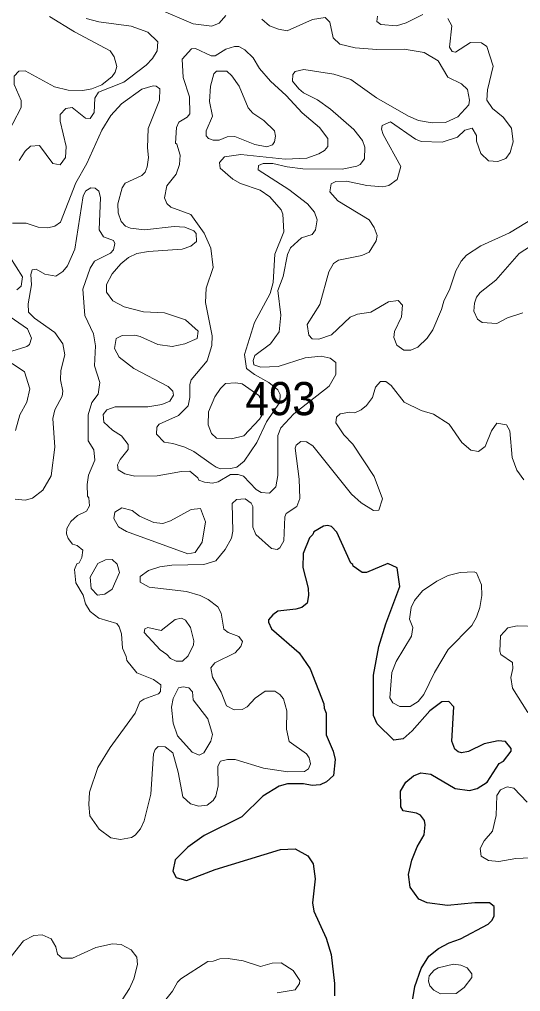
# Model space of a CAD drawing. Extents: x 763.2 to 816.8, y 7896.5 to 7952.7.
# Drawn here: x 808.579 to 810.993, y 7922.705 to 7927.387 of the extents above; entities that cross this region are included whole.
import ezdxf

# ---------------------------------------------------------------- set-up
doc = ezdxf.new("R2010")
doc.units = 0
doc.header["$LTSCALE"] = 0.064
doc.layers.add('1', color=7, linetype='Continuous', lineweight=25)
doc.layers.add('2', color=7, linetype='Continuous', lineweight=13)
doc.layers.add('21', color=7, linetype='Continuous')

msp = doc.modelspace()

# ---------------------------------------------------------------- linework, layer by layer
at = {"layer": '1'}
for points in [[(810.4729, 7922.6606), (810.4831, 7922.7293), (810.5146, 7922.8156), (810.5502, 7922.8749), (810.5975, 7922.9127), (810.648, 7922.9397), (810.7031, 7922.9593), (810.8362, 7923.03), (810.8541, 7923.0463), (810.8653, 7923.0672), (810.8648, 7923.1147), (810.8427, 7923.1318), (810.7723, 7923.1319), (810.6408, 7923.1189), (810.5422, 7923.1316), (810.5028, 7923.1501), (810.4609, 7923.2078), (810.4537, 7923.2681), (810.4693, 7923.3368), (810.4952, 7923.4013), (810.5285, 7923.46), (810.5339, 7923.5082), (810.53, 7923.5285), (810.5101, 7923.5542), (810.4912, 7923.5641), (810.4272, 7923.5746), (810.4156, 7923.5946), (810.4143, 7923.6691), (810.4403, 7923.7125), (810.4776, 7923.7442), (810.5127, 7923.7574), (810.5604, 7923.7521), (810.6782, 7923.6832), (810.7459, 7923.6726), (810.7844, 7923.6827), (810.8322, 7923.7131), (810.8903, 7923.8032), (810.9106, 7923.8144), (810.9474, 7923.8625), (810.9479, 7923.8756), (810.9205, 7923.9085), (810.8849, 7923.9123), (810.8174, 7923.8978), (810.7426, 7923.8612), (810.7082, 7923.8551), (810.692, 7923.8589), (810.6768, 7923.872), (810.6622, 7923.9101), (810.6716, 7924.0767), (810.6465, 7924.1013), (810.6128, 7924.0995), (810.5549, 7924.0565), (810.4709, 7923.9612), (810.4273, 7923.9225), (810.3823, 7923.9147), (810.3016, 7923.9938), (810.2843, 7924.034), (810.2851, 7924.2292), (810.3104, 7924.366), (810.3438, 7924.4762), (810.4104, 7924.6554), (810.3986, 7924.7456), (810.3532, 7924.7666), (810.2512, 7924.7229), (810.23, 7924.723), (810.1865, 7924.7534), (810.1848, 7924.7623), (810.176, 7924.7673), (810.1074, 7924.9167), (810.0825, 7924.9438), (810.0622, 7924.9492), (810.0442, 7924.9461), (809.9967, 7924.9194), (809.9926, 7924.9063), (809.9759, 7924.8899), (809.9455, 7924.8146), (809.9442, 7924.7466), (809.9703, 7924.647), (809.9717, 7924.6125), (809.9648, 7924.5761), (809.9389, 7924.5551), (809.911, 7924.5458), (809.823, 7924.537)], [(809.823, 7924.537), (809.799, 7924.5198), (809.7786, 7924.4948), (809.778, 7924.4833), (809.7933, 7924.451), (809.9258, 7924.3364)], [(809.9258, 7924.3364), (809.9791, 7924.2592), (810.0455, 7924.0904), (810.0467, 7924.0696), (810.0571, 7924.0461), (810.0561, 7923.9415), (810.09, 7923.8631), (810.1, 7923.823), (810.0918, 7923.7457), (810.0579, 7923.7142), (810.0277, 7923.7006), (809.9883, 7923.6973), (809.9471, 7923.7054), (809.8708, 7923.7053), (809.8306, 7923.6939), (809.7517, 7923.6462), (809.6508, 7923.5456), (809.4697, 7923.4559), (809.3908, 7923.4001), (809.3299, 7923.3388), (809.3179, 7923.2838), (809.3335, 7923.2533), (809.3838, 7923.2404), (809.5217, 7923.2929), (809.8371, 7923.3882), (809.9075, 7923.3929), (809.9679, 7923.3588), (809.9941, 7923.3203), (810.003, 7923.2478), (809.99, 7923.132), (809.9967, 7923.0914), (810.0559, 7922.9618), (810.0804, 7922.8829), (810.097, 7922.7431), (810.0962, 7922.6847)]]:
    msp.add_lwpolyline(points, dxfattribs=at)
at = {"layer": '2'}
for points in [[(809.2513, 7927.4361), (809.4155, 7927.3662), (809.5059, 7927.3541), (809.5406, 7927.3684), (809.574, 7927.4048)], [(810.5216, 7927.4098), (810.4413, 7927.37), (810.3944, 7927.3553), (810.3194, 7927.3616), (810.3012, 7927.3769), (810.3038, 7927.4026)], [(808.7247, 7927.4004), (808.8452, 7927.3272), (809.016, 7927.2361), (809.036, 7927.2071), (809.0477, 7927.1601), (809.0409, 7927.1324), (809.0255, 7927.1112), (808.9759, 7927.0714), (808.9285, 7927.0526), (808.8846, 7927.0449), (808.8135, 7927.0465), (808.7475, 7927.0613), (808.6071, 7927.1385), (808.576, 7927.1371), (808.5541, 7927.1127), (808.5536, 7927.074), (808.5879, 7926.9955), (808.588, 7926.9633), (808.4255, 7926.6537), (808.3645, 7926.4927), (808.337, 7926.4473), (808.3172, 7926.4272)], [(808.5784, 7926.7072), (808.6062, 7926.7523), (808.6333, 7926.7769), (808.6761, 7926.7801), (808.7396, 7926.6935), (808.7757, 7926.6871), (808.8016, 7926.7218), (808.8049, 7926.7739), (808.7755, 7926.897), (808.7756, 7926.9291), (808.803, 7926.9582), (808.8339, 7926.9625), (808.8979, 7926.9118), (808.9203, 7926.909), (808.9385, 7926.9378), (808.9429, 7927.0073), (808.9597, 7927.0365), (809.0816, 7927.0847), (809.19, 7927.1656), (809.2207, 7927.1981), (809.242, 7927.2355), (809.2451, 7927.2791), (809.198, 7927.3249), (809.1173, 7927.3537), (808.9618, 7927.3747), (808.901, 7927.3915)], [(809.7461, 7927.3881), (809.7835, 7927.3553), (809.8266, 7927.3392), (809.8682, 7927.3324), (809.991, 7927.3864), (810.0521, 7927.3963), (810.0736, 7927.3727), (810.0909, 7927.2985), (810.122, 7927.2682), (810.1955, 7927.2505), (810.2999, 7927.2421), (810.432, 7927.2437), (810.528, 7927.227), (810.5958, 7927.1865), (810.6417, 7927.108)], [(810.8309, 7926.9978), (810.833, 7927.0474), (810.8608, 7927.1617), (810.8303, 7927.2558), (810.8042, 7927.2738), (810.7519, 7927.2749), (810.6792, 7927.2294), (810.6636, 7927.2329), (810.6508, 7927.2526), (810.662, 7927.3564), (810.6427, 7927.3908)], [(810.6905, 7926.9177), (810.6304, 7926.8899), (810.5668, 7926.8888), (810.501, 7926.9003), (810.453, 7926.9209), (810.2986, 7927.0096), (810.175, 7927.0976), (810.0929, 7927.1238), (809.9495, 7927.145), (809.9064, 7927.1364), (809.8958, 7927.1209), (809.8945, 7927.0891), (809.924, 7927.052), (809.9467, 7927.0338), (810.0146, 7926.9988), (810.0774, 7926.9537), (810.1903, 7926.8558), (810.2319, 7926.8036), (810.2429, 7926.772), (810.2418, 7926.7156), (810.2198, 7926.6887), (810.2037, 7926.6799), (810.1337, 7926.6662), (809.9442, 7926.6669), (809.869, 7926.6763), (809.8003, 7926.6931), (809.753, 7926.6931), (809.7312, 7926.6838), (809.729, 7926.6623), (809.8771, 7926.5668), (809.9664, 7926.498), (810.0005, 7926.4586), (810.0128, 7926.4222), (810.0054, 7926.3732), (809.9885, 7926.3503), (809.9376, 7926.3346), (809.884, 7926.2866), (809.8696, 7926.2546), (809.8499, 7926.1479), (809.8241, 7926.0812), (809.8387, 7925.9629), (809.8305, 7925.882), (809.7882, 7925.8242), (809.7123, 7925.7678), (809.7041, 7925.7445), (809.7082, 7925.7237), (809.7425, 7925.7121), (809.8246, 7925.7155), (809.9555, 7925.7563), (810.0318, 7925.7647), (810.0764, 7925.7548), (810.1032, 7925.7342), (810.1028, 7925.6762), (810.0714, 7925.6209), (809.9004, 7925.4864), (809.8377, 7925.4197), (809.824, 7925.3835), (809.8239, 7925.1903), (809.8142, 7925.1358), (809.7837, 7925.1044), (809.7428, 7925.1086), (809.7198, 7925.1226), (809.6576, 7925.1863), (809.633, 7925.1954), (809.5961, 7925.1942), (809.5371, 7925.1593), (809.5092, 7925.1534), (809.4704, 7925.1579), (809.4434, 7925.1681), (809.4392, 7925.1792), (809.4, 7925.2107), (809.3605, 7925.209), (809.2429, 7925.1878), (809.1344, 7925.1862), (809.0873, 7925.1979), (809.0555, 7925.2171), (809.0516, 7925.2408), (809.0641, 7925.2672), (809.1035, 7925.3154), (809.1035, 7925.3399), (809.071, 7925.382), (809.028, 7925.4084), (808.9853, 7925.4468), (808.9827, 7925.4845), (809.0003, 7925.5059), (809.0398, 7925.5213), (809.1969, 7925.5211), (809.2652, 7925.5329), (809.3035, 7925.5482), (809.3208, 7925.5763), (809.3188, 7925.5958), (809.2963, 7925.6185), (809.1307, 7925.7049), (809.0591, 7925.7595), (809.0373, 7925.8025)], [(810.6417, 7927.108), (810.708, 7927.0759), (810.7367, 7927.0491), (810.7474, 7926.9975), (810.7441, 7926.9761), (810.6905, 7926.9177)], [(809.2455, 7925.8205), (809.3145, 7925.8108), (809.3765, 7925.8243), (809.4357, 7925.8503), (809.4401, 7925.8852), (809.3798, 7925.9406), (809.2783, 7925.9732), (809.1764, 7925.9783), (809.083, 7926.0017), (809.0283, 7926.0316), (808.9992, 7926.0729), (808.9991, 7926.1106), (809.0253, 7926.1607), (809.0679, 7926.21), (809.1042, 7926.2395), (809.1443, 7926.2592), (809.2013, 7926.2689), (809.3629, 7926.2797), (809.4042, 7926.2952), (809.4326, 7926.3176), (809.4304, 7926.3549), (809.4184, 7926.3681), (809.3756, 7926.3857), (809.3243, 7926.389), (809.1823, 7926.3727), (809.1141, 7926.381), (809.0908, 7926.3915), (809.0694, 7926.414), (809.0551, 7926.4559), (809.0535, 7926.4982), (809.0734, 7926.5754), (809.0885, 7926.5976), (809.1693, 7926.6353), (809.184, 7926.6515), (809.1945, 7926.6768), (809.201, 7926.7212), (809.1962, 7926.768), (809.1995, 7926.8608), (809.2533, 7926.9982), (809.255, 7927.0529), (809.2383, 7927.0649), (809.2226, 7927.0675), (809.169, 7927.0515), (809.0716, 7926.9808), (809.0187, 7926.9232), (808.9768, 7926.8529), (808.9036, 7926.6931), (808.8504, 7926.5997), (808.7771, 7926.4095), (808.7505, 7926.3902), (808.7156, 7926.3826), (808.6697, 7926.386), (808.612, 7926.4055), (808.5461, 7926.4055)], [(810.9424, 7926.7451), (810.9577, 7926.7976), (810.9493, 7926.8627), (810.9086, 7926.9166), (810.8576, 7926.9582), (810.8309, 7926.9978)], [(811.0578, 7926.4307), (810.9388, 7926.3582), (810.8007, 7926.2957), (810.7328, 7926.251), (810.7062, 7926.2225), (810.6812, 7926.1759), (810.6527, 7926.0898), (810.6227, 7926.0292), (810.6125, 7925.9891), (810.5703, 7925.8918), (810.5432, 7925.8513), (810.4984, 7925.8081), (810.4635, 7925.7942), (810.4298, 7925.7945), (810.3961, 7925.8177), (810.3829, 7925.8551), (810.3857, 7925.8844), (810.4192, 7925.955), (810.4248, 7926.0101), (810.4026, 7926.0324), (810.357, 7926.0261), (810.2723, 7925.9772), (810.2074, 7925.9672), (810.1719, 7925.9532), (810.0829, 7925.8675), (810.0219, 7925.8469), (809.9897, 7925.8485), (809.9722, 7925.8664), (809.9655, 7925.9168), (810.0267, 7926.0142), (810.0691, 7926.1712), (810.0913, 7926.2119), (810.1162, 7926.2277), (810.2282, 7926.2495), (810.2642, 7926.2663), (810.297, 7926.3211), (810.3023, 7926.346), (810.2873, 7926.3841), (810.2638, 7926.4207), (810.1133, 7926.5124), (810.0741, 7926.5569), (810.0804, 7926.5953), (810.1034, 7926.6059), (810.1551, 7926.6077), (810.2528, 7926.5861), (810.3301, 7926.5798), (810.3585, 7926.5874), (810.3978, 7926.6153), (810.4152, 7926.678), (810.3309, 7926.8332), (810.3236, 7926.8582), (810.3254, 7926.8755), (810.3667, 7926.8933), (810.4865, 7926.8106), (810.5136, 7926.7989), (810.6154, 7926.7951), (810.6883, 7926.8199), (810.7248, 7926.854), (810.7601, 7926.8623), (810.7802, 7926.8278), (810.7806, 7926.8007), (810.8007, 7926.7404), (810.8376, 7926.7053), (810.8828, 7926.7017), (810.9209, 7926.7173), (810.9424, 7926.7451)], [(808.5592, 7925.076), (808.607, 7925.0712), (808.6419, 7925.0812), (808.6916, 7925.1191), (808.7328, 7925.1884), (808.7491, 7925.3259), (808.7395, 7925.4653), (808.749, 7925.5061), (808.7854, 7925.573), (808.7887, 7925.5959), (808.7776, 7925.6516), (808.7788, 7925.6965), (808.7985, 7925.7712), (808.7884, 7925.8248), (808.7499, 7925.879), (808.6517, 7925.9478), (808.623, 7925.9768), (808.6211, 7926.0172), (808.6374, 7926.1081), (808.6344, 7926.1581), (808.641, 7926.1802), (808.6604, 7926.1836), (808.7015, 7926.1591), (808.7538, 7926.1494), (808.7876, 7926.1729), (808.8106, 7926.2006), (808.8462, 7926.2797), (808.8865, 7926.5375), (808.8994, 7926.5608), (808.9234, 7926.5761), (808.9439, 7926.5734), (808.9622, 7926.5603), (808.9691, 7926.5289), (808.963, 7926.3734), (808.9838, 7926.3404)], [(808.9838, 7926.3404), (809.0315, 7926.3213), (809.0381, 7926.3069), (809.0328, 7926.2778), (809.0176, 7926.2615), (808.9411, 7926.2219)], [(808.5029, 7926.2912), (808.5944, 7926.1465), (808.588, 7926.1025), (808.5666, 7926.085)], [(811.0034, 7925.9729), (810.9304, 7925.9495), (810.8776, 7925.9224), (810.8075, 7925.9272), (810.785, 7925.9427), (810.7675, 7925.9814), (810.7708, 7926.02), (810.7805, 7926.0489), (810.7985, 7926.0718), (810.8728, 7926.1317), (810.9859, 7926.2592), (811.0412, 7926.295)], [(808.9411, 7926.2219), (808.9195, 7926.1889), (808.884, 7926.087), (808.8938, 7925.9613), (808.9363, 7925.8722), (808.9463, 7925.8148), (808.9414, 7925.7176), (808.966, 7925.6373), (808.9592, 7925.5825), (808.9284, 7925.541), (808.9103, 7925.483), (808.9108, 7925.3576), (808.9377, 7925.3132), (808.943, 7925.2647), (808.9113, 7925.1911), (808.9051, 7925.1469), (808.907, 7925.0906), (808.9136, 7925.0829), (808.9165, 7925.0433), (808.9023, 7925.0191), (808.8597, 7924.9979), (808.8264, 7924.9691), (808.8081, 7924.9343), (808.8063, 7924.9086), (808.8146, 7924.8863), (808.8355, 7924.8591), (808.8575, 7924.8524), (808.8854, 7924.8304), (808.8802, 7924.7957), (808.8671, 7924.77), (808.8552, 7924.764), (808.8452, 7924.7367), (808.8502, 7924.6737), (808.8866, 7924.6136), (808.8974, 7924.5725), (808.9197, 7924.5344), (808.9621, 7924.503), (809.0484, 7924.4772), (809.0602, 7924.4616), (809.0713, 7924.4279), (809.0751, 7924.3582), (809.0939, 7924.3182), (809.0961, 7924.2988), (809.1441, 7924.2393), (809.2255, 7924.2081), (809.2602, 7924.1823), (809.2587, 7924.1506), (809.2496, 7924.1387), (809.1778, 7924.1134), (809.1593, 7924.1002), (809.1367, 7924.0459), (809.0158, 7923.8802), (808.9563, 7923.7843), (808.9163, 7923.6649), (808.9135, 7923.6052), (808.9187, 7923.551), (808.9625, 7923.4873), (809.0196, 7923.4447), (809.0664, 7923.4375), (809.1192, 7923.4471), (809.137, 7923.4573), (809.163, 7923.4882), (809.1792, 7923.5266), (809.2124, 7923.6554), (809.2257, 7923.8493), (809.233, 7923.8707), (809.2472, 7923.8843), (809.2814, 7923.8826), (809.3176, 7923.8545), (809.3439, 7923.7612), (809.3657, 7923.6419), (809.4033, 7923.6086), (809.4428, 7923.597), (809.4839, 7923.6029), (809.5123, 7923.6244), (809.5243, 7923.6451), (809.5363, 7923.6961), (809.5348, 7923.7901), (809.547, 7923.8138), (809.5814, 7923.822), (809.6176, 7923.8218), (809.7549, 7923.781), (809.8718, 7923.763), (809.952, 7923.7648), (809.9709, 7923.7772), (809.9814, 7923.8019), (809.9753, 7923.8296), (809.961, 7923.8492), (809.8782, 7923.9096), (809.8653, 7923.9677), (809.8665, 7924.0571), (809.8506, 7924.1147), (809.8331, 7924.1359), (809.8085, 7924.1511), (809.7628, 7924.1508)], [(808.4449, 7926.0146), (808.6189, 7925.8961), (808.6374, 7925.8513), (808.6277, 7925.8211), (808.6148, 7925.811), (808.5167, 7925.7809)], [(809.0373, 7925.8025), (809.0456, 7925.8503), (809.0733, 7925.8645), (809.1344, 7925.8663), (809.1615, 7925.8597), (809.2455, 7925.8205)], [(808.5441, 7925.7296), (808.6042, 7925.6888), (808.6291, 7925.6079), (808.6143, 7925.5428), (808.5814, 7925.483), (808.5605, 7925.4061)], [(809.5769, 7924.0811), (809.5511, 7924.1459), (809.5083, 7924.2188), (809.5005, 7924.2636), (809.5208, 7924.2883), (809.618, 7924.336), (809.6459, 7924.367), (809.653, 7924.391), (809.6353, 7924.415), (809.5837, 7924.4337), (809.5644, 7924.4501), (809.5513, 7924.5275), (809.5348, 7924.5576), (809.4889, 7924.5935), (809.4492, 7924.6125), (809.3835, 7924.6321), (809.2044, 7924.653), (809.1605, 7924.6769), (809.1611, 7924.7036), (809.2015, 7924.7334), (809.256, 7924.7507), (809.3138, 7924.7588), (809.4681, 7924.7613), (809.5253, 7924.7795), (809.5708, 7924.8345), (809.6004, 7924.8887), (809.607, 7924.9215), (809.6038, 7925.0556), (809.6241, 7925.0747), (809.6656, 7925.0775), (809.6945, 7925.057), (809.7039, 7925.0409), (809.7037, 7924.9414), (809.7172, 7924.9068), (809.7934, 7924.8378), (809.82, 7924.8331), (809.8333, 7924.8423), (809.8533, 7924.875), (809.8569, 7924.9905), (809.8635, 7925.0075), (809.9146, 7925.0409), (809.929, 7925.0794), (809.926, 7925.1723), (809.9064, 7925.3224), (809.9126, 7925.3367), (809.9343, 7925.3535), (809.9624, 7925.3523), (809.9927, 7925.3326), (810.179, 7925.101), (810.2255, 7925.0591), (810.2844, 7925.022), (810.3105, 7925.0224), (810.3285, 7925.0781), (810.2868, 7925.1858), (810.1842, 7925.3416), (810.1416, 7925.3861), (810.1035, 7925.4432), (810.1067, 7925.4713), (810.1232, 7925.4866), (810.171, 7925.4948), (810.1937, 7925.4924), (810.2249, 7925.5066), (810.2511, 7925.528), (810.2791, 7925.5657), (810.2944, 7925.6156), (810.3188, 7925.6427), (810.3432, 7925.6427), (810.3695, 7925.6233), (810.4322, 7925.5429), (810.5136, 7925.5037), (810.5728, 7925.4854), (810.6494, 7925.4368), (810.7103, 7925.3486), (810.7536, 7925.3118), (810.7905, 7925.3065), (810.8219, 7925.3297), (810.8531, 7925.4053), (810.8789, 7925.4421), (810.9245, 7925.4344), (810.9413, 7925.4055), (810.9514, 7925.2775), (810.9753, 7925.2153), (811.0085, 7925.1686)], [(811.0282, 7924.0494), (810.9539, 7924.1665), (810.9465, 7924.2175), (810.9561, 7924.2614), (810.9539, 7924.2888), (810.8971, 7924.3275), (810.8923, 7924.3437), (810.8967, 7924.4175), (810.9314, 7924.4561), (810.9763, 7924.4661), (811.0776, 7924.4632)], [(809.7628, 7924.1508), (809.7151, 7924.1174), (809.6765, 7924.0758), (809.6523, 7924.0635), (809.613, 7924.0623), (809.5769, 7924.0811)], [(811.0248, 7923.6171), (810.9605, 7923.6842), (810.9278, 7923.6903), (810.8964, 7923.6761), (810.8779, 7923.6485), (810.8756, 7923.5529), (810.8582, 7923.4772), (810.8175, 7923.4305), (810.7976, 7923.3945), (810.8036, 7923.3573), (810.8382, 7923.3363), (810.8876, 7923.3308), (810.9691, 7923.3454), (811.0408, 7923.3485)], [(809.0359, 7922.6057), (809.1093, 7922.72), (809.1306, 7922.766), (809.1483, 7922.8343), (809.1448, 7922.8703), (809.118, 7922.9053), (809.0696, 7922.9307), (809.0275, 7922.9347), (808.9473, 7922.9167), (808.8351, 7922.8662), (808.7847, 7922.8656), (808.7634, 7922.8851), (808.7553, 7922.9204), (808.7316, 7922.9581), (808.6882, 7922.9772), (808.6483, 7922.975), (808.5981, 7922.9491), (808.5218, 7922.8504)], [(809.7971, 7922.8407), (809.7408, 7922.8261), (809.6563, 7922.8524), (809.5848, 7922.8641), (809.5438, 7922.8627), (809.5126, 7922.8508)], [(809.5126, 7922.8508), (809.4871, 7922.8489), (809.3568, 7922.7664), (809.3405, 7922.7497), (809.3161, 7922.7062), (809.1971, 7922.5582)], [(809.8198, 7922.698), (809.9075, 7922.7129), (809.9288, 7922.7436), (809.9291, 7922.7574), (809.8979, 7922.8063), (809.8404, 7922.8423), (809.7971, 7922.8407)]]:
    msp.add_lwpolyline(points, dxfattribs=at)
for points in [[(809.7866, 7926.0659), (809.801, 7926.1194), (809.8091, 7926.2559), (809.8532, 7926.3638), (809.8481, 7926.448), (809.8395, 7926.4704), (809.7858, 7926.5323), (809.7379, 7926.5636), (809.6441, 7926.5971), (809.6069, 7926.617), (809.5452, 7926.6702), (809.5431, 7926.6973), (809.5667, 7926.7243), (809.6458, 7926.7359), (809.8587, 7926.7129), (809.9627, 7926.7181), (810.0206, 7926.7389), (810.0479, 7926.7559), (810.0641, 7926.7751), (810.0644, 7926.8129), (810.0236, 7926.8664), (809.9405, 7926.9365), (809.8633, 7927.0201), (809.7882, 7927.0891), (809.7357, 7927.1511), (809.705, 7927.2013), (809.6648, 7927.2395), (809.6363, 7927.2566), (809.6154, 7927.2565), (809.5727, 7927.2428), (809.5218, 7927.2113), (809.5026, 7927.2109), (809.4272, 7927.2467), (809.4075, 7927.2453), (809.3624, 7927.1955), (809.3672, 7927.1067), (809.3983, 7927.0143), (809.3999, 7926.9328), (809.3871, 7926.9157), (809.3472, 7926.8926), (809.3364, 7926.8669), (809.331, 7926.7914), (809.3372, 7926.7866), (809.3537, 7926.7333), (809.3508, 7926.6881), (809.3334, 7926.6422), (809.2886, 7926.586), (809.2785, 7926.5271), (809.289, 7926.5007), (809.3089, 7926.4822), (809.4052, 7926.4469), (809.4688, 7926.3579), (809.5015, 7926.2854), (809.5117, 7926.1912), (809.4789, 7926.0916), (809.4756, 7926.0226), (809.508, 7925.8631), (809.5051, 7925.8163), (809.4838, 7925.742), (809.4067, 7925.6505), (809.4, 7925.6284), (809.3998, 7925.5651), (809.3924, 7925.5251), (809.3458, 7925.4792), (809.2519, 7925.4368), (809.2416, 7925.4233), (809.2391, 7925.3891), (809.2764, 7925.3507), (809.3175, 7925.3436), (809.3756, 7925.326), (809.4199, 7925.3058), (809.5026, 7925.2463), (809.5262, 7925.2298), (809.5472, 7925.2226), (809.5963, 7925.2231), (809.6258, 7925.2303), (809.6612, 7925.2585), (809.7221, 7925.3496), (809.7689, 7925.4487), (809.8338, 7925.5441), (809.835, 7925.5796), (809.8238, 7925.6034), (809.78, 7925.6388), (809.7109, 7925.6763), (809.6726, 7925.7049), (809.663, 7925.7728), (809.7121, 7925.9266)], [(809.5804, 7926.8208), (809.6167, 7926.8227), (809.7122, 7926.7836), (809.7706, 7926.7738), (809.7977, 7926.7827), (809.8079, 7926.7966), (809.813, 7926.8248), (809.8073, 7926.8508), (809.7565, 7926.9002), (809.7029, 7926.9357), (809.6807, 7926.9608), (809.6381, 7927.0646), (809.602, 7927.1155), (809.5784, 7927.1367), (809.5278, 7927.1369), (809.5153, 7927.1251), (809.4988, 7927.066), (809.4952, 7926.9912), (809.5084, 7926.9211), (809.4791, 7926.8506), (809.4789, 7926.8258), (809.4904, 7926.8133), (809.5125, 7926.805), (809.5407, 7926.8053)], [(809.6208, 7925.6363), (809.6513, 7925.6314), (809.7329, 7925.5762), (809.7501, 7925.5445), (809.7514, 7925.4875), (809.7348, 7925.4608), (809.66, 7925.382), (809.5999, 7925.3665), (809.5278, 7925.3707), (809.5041, 7925.3923), (809.4886, 7925.4341), (809.4891, 7925.4969), (809.52, 7925.569), (809.5473, 7925.6096), (809.5717, 7925.633)], [(809.2263, 7924.9642), (809.2706, 7924.9596), (809.3073, 7924.9723), (809.4059, 7925.0265), (809.4506, 7925.0312), (809.4754, 7924.9675), (809.4593, 7924.8697), (809.4258, 7924.8199), (809.3907, 7924.8131), (809.0943, 7924.92), (809.0557, 7924.9426), (809.0337, 7924.983), (809.0391, 7925.0136), (809.0731, 7925.0347), (809.1217, 7925.021), (809.157, 7924.9936)], [(808.9565, 7924.7667), (808.9931, 7924.7834), (809.0261, 7924.785), (809.0496, 7924.7636), (809.0612, 7924.7223), (809.0252, 7924.6422), (808.9912, 7924.6184), (808.956, 7924.6146), (808.9254, 7924.6454), (808.9201, 7924.7001)], [(810.6439, 7924.3515), (810.7578, 7924.468), (810.7803, 7924.5075), (810.7966, 7924.5545), (810.8067, 7924.6125), (810.8052, 7924.6638), (810.7802, 7924.7208), (810.7689, 7924.7258), (810.7021, 7924.7228), (810.6444, 7924.708), (810.5896, 7924.6812), (810.5201, 7924.6346), (810.4811, 7924.5874), (810.4655, 7924.5547), (810.4583, 7924.4982), (810.4731, 7924.4576), (810.4681, 7924.416), (810.394, 7924.2947), (810.373, 7924.2417), (810.363, 7924.1198), (810.377, 7924.0957), (810.4112, 7924.0773), (810.4602, 7924.0777), (810.4988, 7924.1024), (810.5266, 7924.1349), (810.5784, 7924.241)], [(809.3293, 7924.4974), (809.3591, 7924.5024), (809.3785, 7924.4941), (809.4034, 7924.4575), (809.4192, 7924.3945), (809.4178, 7924.3753), (809.3915, 7924.3221), (809.3647, 7924.2961), (809.3336, 7924.2956), (809.3072, 7924.3081), (809.2897, 7924.3281), (809.2565, 7924.3502), (809.1803, 7924.4346), (809.183, 7924.4509), (809.1981, 7924.4575), (809.2623, 7924.4433)], [(809.4165, 7924.1105), (809.4126, 7924.1476), (809.3958, 7924.167), (809.3682, 7924.1719), (809.3451, 7924.1672), (809.3197, 7924.1169), (809.3114, 7924.0745), (809.3195, 7923.9979), (809.3411, 7923.9358), (809.4105, 7923.8576), (809.4448, 7923.8436), (809.4667, 7923.8546), (809.5011, 7923.9113), (809.5083, 7923.9434), (809.4864, 7924.0187)], [(810.7204, 7922.7245), (810.7573, 7922.7726), (810.7574, 7922.7904), (810.735, 7922.8189), (810.7045, 7922.8312), (810.6694, 7922.836), (810.5959, 7922.8193), (810.5771, 7922.8084), (810.5531, 7922.7798), (810.5489, 7922.7543), (810.5553, 7922.7326), (810.575, 7922.7115), (810.6068, 7922.6945), (810.6832, 7922.6958)]]:
    msp.add_lwpolyline(points, close=True, dxfattribs=at)

# ---------------------------------------------------------------- texts
at = {"layer": '21', "width": 0.95}
msp.add_text('493', height=0.16, dxfattribs=at).set_placement((809.6673, 7925.4805))

doc.saveas('drawing.dxf')
